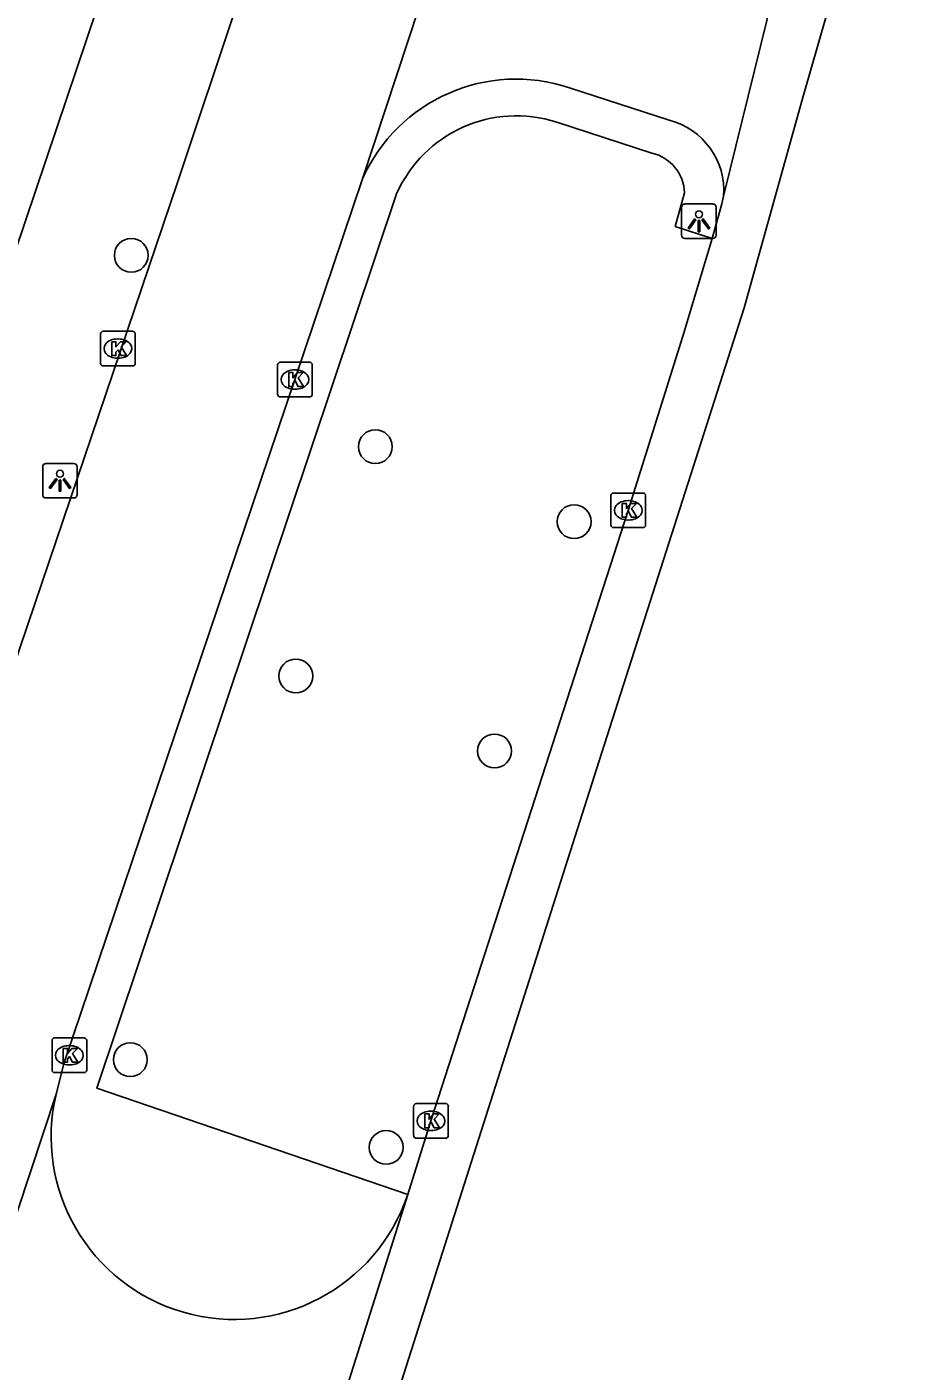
# Model space of a CAD drawing. Extents: x 162532 to 163264, y 381233 to 382042.
# Drawn here: x 163226.19 to 163251.43, y 381572.14 to 381610.96 of the extents above; entities that cross this region are included whole.
import ezdxf

# ---------------------------------------------------------------- set-up
doc = ezdxf.new("R2010")
doc.units = 0
for name, color, linetype in [('IMGEO_Boom', 7, 'Continuous'), ('IMGEO_Fietspad_gesloten', 7, 'Continuous'), ('IMGEO_Kolk', 7, 'Continuous'), ('IMGEO_Lichtpunt', 7, 'Continuous'), ('IMGEO_Rijbaan_lokaal_gesloten', 7, 'Continuous'), ('IMGEO_Rijbaan_lokaal_open', 7, 'Continuous'), ('IMGEO_Voetpad_open', 7, 'Continuous')]:
    doc.layers.add(name, color=color, linetype=linetype)

msp = doc.modelspace()

# ---------------------------------------------------------------- linework, layer by layer
at = {"layer": 'IMGEO_Boom'}
for centre in [(163229.204, 381604.362), (163236.251, 381598.836), (163241.991, 381596.671), (163233.954, 381592.213), (163239.694, 381590.048), (163229.176, 381581.132), (163236.564, 381578.599)]:
    msp.add_circle(centre, 0.489, dxfattribs=at)
at = {"layer": 'IMGEO_Fietspad_gesloten'}
for points in [[(163245.977, 381604.852), (163246.261, 381605.853), (163246.308, 381606.074)], [(163237.186, 381577.241), (163237.856, 381579.363), (163243.553, 381596.997), (163245.128, 381602.029), (163245.977, 381604.852)]]:
    msp.add_lwpolyline(points, dxfattribs=at)
at = {"layer": 'IMGEO_Kolk'}
for p, q in [((163228.317, 381601.242), (163228.317, 381602.094)), ((163228.392, 381602.168), (163229.244, 381602.168)), ((163228.805, 381601.948), (163228.83, 381601.948)), ((163229.318, 381602.094), (163229.318, 381601.242)), ((163229.244, 381601.168), (163228.392, 381601.168)), ((163228.828, 381601.388), (163228.803, 381601.388)), ((163233.429, 381600.348), (163233.429, 381601.2)), ((163233.504, 381601.274), (163234.356, 381601.274)), ((163234.43, 381601.2), (163234.43, 381600.348)), ((163233.917, 381601.054), (163233.942, 381601.054)), ((163233.94, 381600.494), (163233.915, 381600.494)), ((163234.356, 381600.274), (163233.504, 381600.274)), ((163243.055, 381596.572), (163243.055, 381597.424)), ((163243.13, 381597.498), (163243.982, 381597.498)), ((163243.543, 381597.278), (163243.568, 381597.278)), ((163244.056, 381597.424), (163244.056, 381596.572)), ((163243.982, 381596.498), (163243.13, 381596.498)), ((163243.566, 381596.718), (163243.541, 381596.718)), ((163226.991, 381581.759), (163227.843, 381581.759)), ((163226.916, 381580.833), (163226.916, 381581.685)), ((163227.404, 381581.539), (163227.429, 381581.539)), ((163227.917, 381581.685), (163227.917, 381580.833)), ((163227.427, 381580.979), (163227.402, 381580.979)), ((163227.843, 381580.759), (163226.991, 381580.759)), ((163237.433, 381579.864), (163238.285, 381579.864)), ((163237.358, 381578.938), (163237.358, 381579.79)), ((163237.846, 381579.644), (163237.871, 381579.644)), ((163238.359, 381579.79), (163238.359, 381578.938)), ((163237.869, 381579.084), (163237.844, 381579.084)), ((163238.285, 381578.864), (163237.433, 381578.864))]:
    msp.add_line(p, q, dxfattribs=at)
for points in [[(163228.317, 381601.242), (163228.317, 381602.094)], [(163228.392, 381602.168), (163229.244, 381602.168)], [(163229.318, 381602.094), (163229.318, 381601.242)], [(163228.638, 381601.868), (163228.761, 381601.868), (163228.761, 381601.717), (163228.891, 381601.868), (163229.055, 381601.868), (163228.909, 381601.717), (163229.062, 381601.468), (163228.91, 381601.468), (163228.825, 381601.632), (163228.761, 381601.565), (163228.761, 381601.468), (163228.638, 381601.468), (163228.638, 381601.868)], [(163229.244, 381601.168), (163228.392, 381601.168)], [(163233.429, 381600.348), (163233.429, 381601.2)], [(163233.504, 381601.274), (163234.356, 381601.274)], [(163234.43, 381601.2), (163234.43, 381600.348)], [(163233.75, 381600.974), (163233.873, 381600.974), (163233.873, 381600.823), (163234.003, 381600.974), (163234.167, 381600.974), (163234.021, 381600.823), (163234.174, 381600.574), (163234.022, 381600.574), (163233.937, 381600.738), (163233.873, 381600.671), (163233.873, 381600.574), (163233.75, 381600.574), (163233.75, 381600.974)], [(163234.356, 381600.274), (163233.504, 381600.274)], [(163243.055, 381596.572), (163243.055, 381597.424)], [(163243.13, 381597.498), (163243.982, 381597.498)], [(163244.056, 381597.424), (163244.056, 381596.572)], [(163243.376, 381597.198), (163243.499, 381597.198), (163243.499, 381597.047), (163243.629, 381597.198), (163243.793, 381597.198), (163243.647, 381597.047), (163243.8, 381596.798), (163243.648, 381596.798), (163243.563, 381596.962), (163243.499, 381596.895), (163243.499, 381596.798), (163243.376, 381596.798), (163243.376, 381597.198)], [(163243.982, 381596.498), (163243.13, 381596.498)], [(163226.991, 381581.759), (163227.843, 381581.759)], [(163226.916, 381580.833), (163226.916, 381581.685)], [(163227.237, 381581.459), (163227.36, 381581.459), (163227.36, 381581.308), (163227.49, 381581.459), (163227.654, 381581.459), (163227.508, 381581.308), (163227.661, 381581.059), (163227.509, 381581.059), (163227.424, 381581.223), (163227.36, 381581.156), (163227.36, 381581.059), (163227.237, 381581.059), (163227.237, 381581.459)], [(163227.917, 381581.685), (163227.917, 381580.833)], [(163227.843, 381580.759), (163226.991, 381580.759)], [(163237.433, 381579.864), (163238.285, 381579.864)], [(163237.358, 381578.938), (163237.358, 381579.79)], [(163237.679, 381579.564), (163237.802, 381579.564), (163237.802, 381579.413), (163237.932, 381579.564), (163238.096, 381579.564), (163237.95, 381579.413), (163238.103, 381579.164), (163237.951, 381579.164), (163237.866, 381579.328), (163237.802, 381579.261), (163237.802, 381579.164), (163237.679, 381579.164), (163237.679, 381579.564)], [(163238.359, 381579.79), (163238.359, 381578.938)], [(163238.285, 381578.864), (163237.433, 381578.864)]]:
    msp.add_lwpolyline(points, dxfattribs=at)
for centre, start, end in [((163228.394, 381602.092), 91.552, 178.448), ((163228.394, 381602.092), 91.552, 178.448), ((163229.242, 381602.092), 1.552, 88.448), ((163229.242, 381602.092), 1.552, 88.448), ((163228.394, 381601.244), 181.552, 268.448), ((163228.394, 381601.244), 181.552, 268.448), ((163229.242, 381601.244), 271.552, 358.448), ((163229.242, 381601.244), 271.552, 358.448), ((163233.506, 381601.198), 91.552, 178.448), ((163233.506, 381601.198), 91.552, 178.448), ((163234.354, 381601.198), 1.552, 88.448), ((163234.354, 381601.198), 1.552, 88.448), ((163233.506, 381600.35), 181.552, 268.448), ((163233.506, 381600.35), 181.552, 268.448), ((163234.354, 381600.35), 271.552, 358.448), ((163234.354, 381600.35), 271.552, 358.448), ((163243.132, 381597.422), 91.552, 178.448), ((163243.132, 381597.422), 91.552, 178.448), ((163243.98, 381597.422), 1.552, 88.448), ((163243.98, 381597.422), 1.552, 88.448), ((163243.132, 381596.574), 181.552, 268.448), ((163243.132, 381596.574), 181.552, 268.448), ((163243.98, 381596.574), 271.552, 358.448), ((163243.98, 381596.574), 271.552, 358.448), ((163226.993, 381581.683), 91.552, 178.448), ((163226.993, 381581.683), 91.552, 178.448), ((163227.841, 381581.683), 1.552, 88.448), ((163227.841, 381581.683), 1.552, 88.448), ((163226.993, 381580.835), 181.552, 268.448), ((163226.993, 381580.835), 181.552, 268.448), ((163227.841, 381580.835), 271.552, 358.448), ((163227.841, 381580.835), 271.552, 358.448), ((163237.435, 381579.788), 91.552, 178.448), ((163237.435, 381579.788), 91.552, 178.448), ((163238.283, 381579.788), 1.552, 88.448), ((163238.283, 381579.788), 1.552, 88.448), ((163237.435, 381578.94), 181.552, 268.448), ((163237.435, 381578.94), 181.552, 268.448), ((163238.283, 381578.94), 271.552, 358.448), ((163238.283, 381578.94), 271.552, 358.448)]:
    msp.add_arc(centre, 0.0765, start, end, dxfattribs=at)
for centre, major_axis, ratio, start_param, end_param in [((163228.804, 381601.668), (-0.387, 0.002), 0.722429, 4.712389, 7.853982), ((163228.829, 381601.668), (-0.39, 0.002), 0.717154, 1.570796, 4.712389), ((163233.916, 381600.774), (-0.387, 0.002), 0.722429, 4.712389, 7.853982), ((163233.941, 381600.774), (-0.39, 0.002), 0.717154, 1.570796, 4.712389), ((163243.542, 381596.998), (-0.387, 0.002), 0.722429, 4.712389, 7.853982), ((163243.567, 381596.998), (-0.39, 0.002), 0.717154, 1.570796, 4.712389), ((163227.403, 381581.259), (-0.387, 0.002), 0.722429, 4.712389, 7.853982), ((163227.428, 381581.259), (-0.39, 0.002), 0.717154, 1.570796, 4.712389), ((163237.845, 381579.364), (-0.387, 0.002), 0.722429, 4.712389, 7.853982), ((163237.87, 381579.364), (-0.39, 0.002), 0.717154, 1.570796, 4.712389)]:
    msp.add_ellipse(centre, major_axis=major_axis, ratio=ratio, start_param=start_param, end_param=end_param, dxfattribs=at)
at = {"layer": 'IMGEO_Lichtpunt'}
for p, q in [((163245.998, 381605.845), (163245.19, 381605.845)), ((163245.998, 381605.845), (163245.19, 381605.845)), ((163245.096, 381605.75), (163245.096, 381604.943)), ((163245.096, 381605.75), (163245.096, 381604.943)), ((163246.092, 381604.943), (163246.092, 381605.75)), ((163246.092, 381604.943), (163246.092, 381605.75)), ((163245.19, 381604.849), (163245.998, 381604.849)), ((163245.19, 381604.849), (163245.998, 381604.849)), ((163226.647, 381598.256), (163226.647, 381597.449)), ((163226.647, 381598.256), (163226.647, 381597.449)), ((163227.549, 381598.351), (163226.741, 381598.351)), ((163227.549, 381598.351), (163226.741, 381598.351)), ((163227.643, 381597.449), (163227.643, 381598.256)), ((163227.643, 381597.449), (163227.643, 381598.256)), ((163226.741, 381597.355), (163227.549, 381597.355)), ((163226.741, 381597.355), (163227.549, 381597.355))]:
    msp.add_line(p, q, dxfattribs=at)
for points in [[(163245.47, 381605.414), (163245.509, 381605.386), (163245.321, 381605.124), (163245.283, 381605.151), (163245.47, 381605.414)], [(163245.572, 381605.366), (163245.619, 381605.366), (163245.619, 381605.044), (163245.572, 381605.044), (163245.572, 381605.366)], [(163245.682, 381605.386), (163245.72, 381605.413), (163245.907, 381605.151), (163245.868, 381605.123), (163245.682, 381605.386)], [(163227.021, 381597.92), (163227.06, 381597.892), (163226.872, 381597.63), (163226.834, 381597.657), (163227.021, 381597.92)], [(163227.123, 381597.872), (163227.17, 381597.872), (163227.17, 381597.55), (163227.123, 381597.55), (163227.123, 381597.872)], [(163227.233, 381597.892), (163227.271, 381597.919), (163227.458, 381597.657), (163227.419, 381597.629), (163227.233, 381597.892)]]:
    msp.add_lwpolyline(points, dxfattribs=at)
for centre in [(163245.595, 381605.548), (163227.146, 381598.054)]:
    msp.add_circle(centre, 0.0994, dxfattribs=at)
for centre, start, end in [((163245.19, 381605.75), 90, 180), ((163245.19, 381605.75), 90, 180), ((163245.998, 381605.75), 0, 90), ((163245.998, 381605.75), 0, 90), ((163245.19, 381604.943), 180, 270), ((163245.19, 381604.943), 180, 270), ((163245.998, 381604.943), 270, 0), ((163245.998, 381604.943), 270, 360), ((163226.741, 381598.256), 90, 180), ((163226.741, 381598.256), 90, 180), ((163227.549, 381598.256), 0, 90), ((163227.549, 381598.256), 0, 90), ((163226.741, 381597.449), 180, 270), ((163226.741, 381597.449), 180, 270), ((163227.549, 381597.449), 270, 0), ((163227.549, 381597.449), 270, 360)]:
    msp.add_arc(centre, 0.0946, start, end, dxfattribs=at)
at = {"layer": 'IMGEO_Rijbaan_lokaal_gesloten'}
msp.add_lwpolyline([(163251.433, 381620.766), (163250.704, 381616.263), (163248.58, 381608.849), (163246.898, 381602.85), (163242.71, 381589.759), (163235.199, 381566.163), (163222.768, 381528.774), (163214.498, 381503.809), (163211.764, 381494.991)], dxfattribs=at)
at = {"layer": 'IMGEO_Rijbaan_lokaal_open'}
for points in [[(163239.465, 381633.208), (163239.289, 381632.743), (163235.731, 381622.012), (163230.538, 381606.464), (163220.627, 381577.214)], [(163235.882, 381606.57), (163238.839, 381615.536)], [(163246.308, 381606.074), (163247.552, 381611.144), (163248.37, 381615.534)], [(163241.859, 381609.201), (163244.735, 381608.267)], [(163227.041, 381580.166), (163227.257, 381581.018), (163233.925, 381600.774), (163235.882, 381606.57)], [(163222.115, 381565.284), (163227.041, 381580.166)], [(163232.365, 381562.003), (163237.186, 381577.241)]]:
    msp.add_lwpolyline(points, dxfattribs=at)
for centre, radius, start, end in [((163240.317, 381604.598), 4.854, 71.4823, 156.0347), ((163244.207, 381606.227), 2.107, 355.8254, 75.477), ((163232.174, 381578.913), 5.284, 166.2824, 341.551)]:
    msp.add_arc(centre, radius, start, end, dxfattribs=at)
at = {"layer": 'IMGEO_Voetpad_open'}
for points in [[(163218.125, 381581.561), (163236.83, 381637.078), (163237.882, 381640.331)], [(163241.49, 381608.208), (163244.239, 381607.313)], [(163237.186, 381577.241), (163228.213, 381580.309), (163236.867, 381606.139)], [(163245.178, 381606.168), (163244.911, 381605.195), (163245.977, 381604.852)]]:
    msp.add_lwpolyline(points, dxfattribs=at)
for centre, radius, start, end in [((163240.325, 381604.611), 3.781, 72.0612, 156.1601), ((163243.968, 381606.134), 1.21, 1.631, 77.0784)]:
    msp.add_arc(centre, radius, start, end, dxfattribs=at)

doc.saveas('drawing.dxf')
